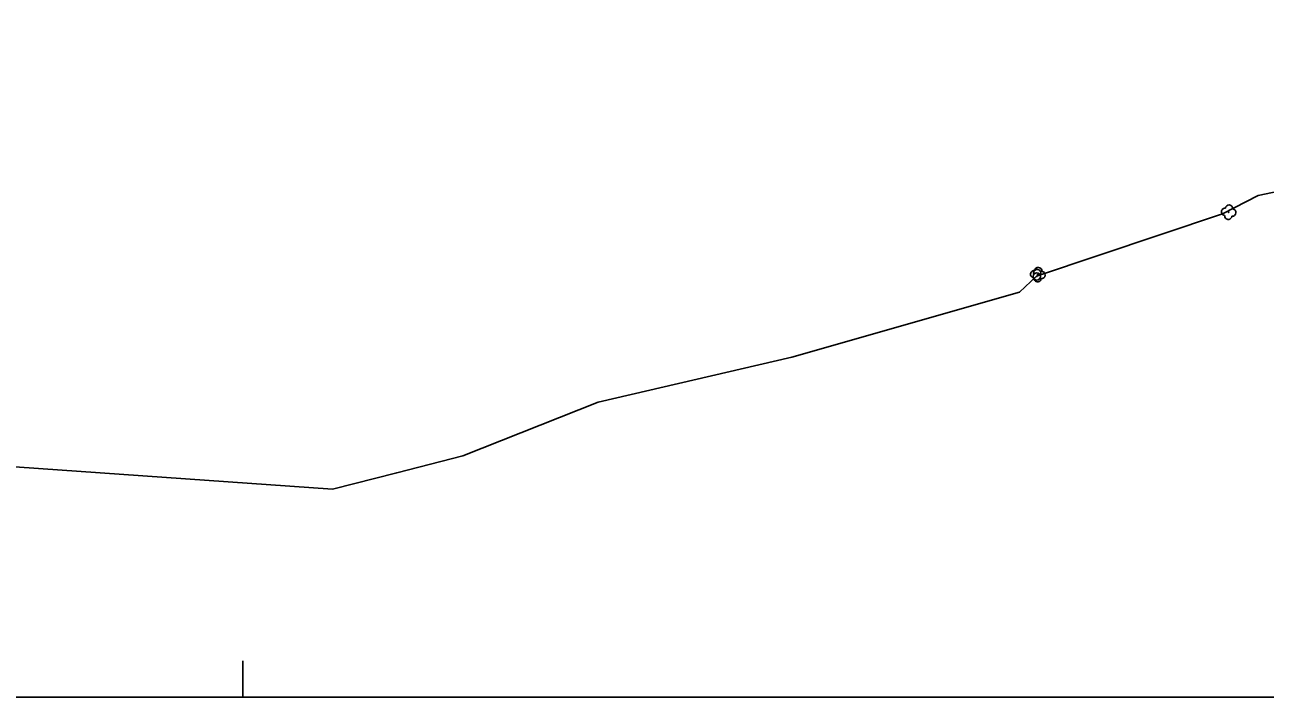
# Model space of a CAD drawing. Extents: x -636600 to -628587, y -1090963 to -1085869.
# Drawn here: x -629667.3 to -629496.7, y -1088749 to -1088656.6 of the extents above; entities that cross this region are included whole.
import ezdxf

# ---------------------------------------------------------------- set-up
doc = ezdxf.new("R2010")
doc.units = 0
for name, color, linetype in [('01_OBVOD PÚ', 7, 'Continuous'), ('08_LEGENDA_HV', 7, 'Continuous'), ('30', 7, 'Continuous'), ('54', 7, 'Continuous')]:
    doc.layers.add(name, color=color, linetype=linetype)

msp = doc.modelspace()

# ---------------------------------------------------------------- linework, layer by layer
at = {"layer": '01_OBVOD PÚ'}
msp.add_lwpolyline([(-629682.24, -1088749.04), (-629688.63, -1088740.64), (-629705, -1088719.14), (-629676.26, -1088716.85), (-629671.28, -1088717.2), (-629624.97, -1088720.46), (-629616.12, -1088718.18), (-629607.02, -1088715.85), (-629588.43, -1088708.46), (-629561.78, -1088702.3), (-629530.5, -1088693.35), (-629528.18, -1088691.15), (-629502.57, -1088682.59), (-629497.68, -1088680.08), (-629459.55, -1088672.04), (-629447.24, -1088667.59), (-629438.13, -1088665.12), (-629435.89, -1088664.73), (-629431.89, -1088664.02), (-629390.02, -1088656.6), (-629381.7, -1088656.79), (-629358.92, -1088657.3), (-629341.93, -1088657.79), (-629329.85, -1088658.13)], dxfattribs=at)
at = {"layer": '08_LEGENDA_HV'}
msp.add_line((-628797.27, -1088749.04), (-629847.27, -1088749.04), dxfattribs=at)
msp.add_lwpolyline([(-629637.27, -1088744.04), (-629637.27, -1088749.04), (-629632.27, -1088749.04)], dxfattribs=at)
at = {"layer": '30'}
for radius in [0.5, 0.0327]:
    msp.add_circle((-629528.12, -1088691.19), radius, dxfattribs=at)
msp.add_arc((-629528.07, -1088690.73), 0.5, 325.9618, 202.957, dxfattribs=at)
at = {"layer": '54'}
for centre in [(-629501.74, -1088682.36), (-629527.97, -1088690.94)]:
    msp.add_circle(centre, 0.05, dxfattribs=at)
for centre, start, end in [((-629502.24, -1088682.31), 84.1727, 264.1727), ((-629501.69, -1088681.86), 354.1727, 174.1727), ((-629501.24, -1088682.41), 264.1727, 84.1727), ((-629501.79, -1088682.86), 174.1727, 354.1727), ((-629528.47, -1088690.89), 84.1727, 264.1727), ((-629527.92, -1088690.45), 354.1727, 174.1727), ((-629527.47, -1088690.99), 264.1727, 84.1727), ((-629528.02, -1088691.44), 174.1727, 354.1727)]:
    msp.add_arc(centre, 0.5, start, end, dxfattribs=at)

doc.saveas('drawing.dxf')
